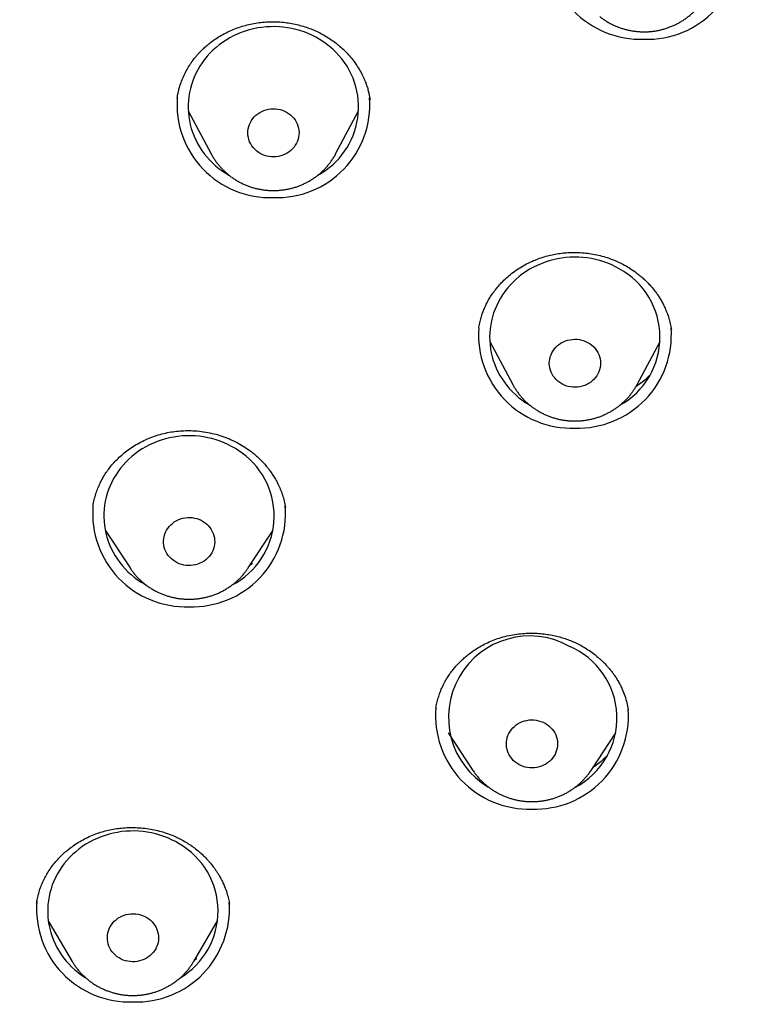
# Model space of a CAD drawing. Header units: millimetres. Extents: x 8 to 571, y 12 to 813.
# Tile 323 of 369: x 299 to 312, y 725 to 742. Entities that reach past the tile are written whole.
import ezdxf

# ---------------------------------------------------------------- set-up
doc = ezdxf.new("R2010")
doc.units = ezdxf.units.MM

msp = doc.modelspace()

# ---------------------------------------------------------------- linework, layer by layer
at = {"color": 7, "linetype": 'Continuous', "lineweight": 30}
for p, q in [((301.463, 741.091), (301.464, 741.098)), ((304.852, 741.066), (304.852, 741.069)), ((301.658, 740.866), (302.062, 740.11)), ((304.25, 740.11), (304.654, 740.866)), ((306.766, 737.048), (306.765, 737.038)), ((310.154, 737.016), (310.151, 737.035)), ((306.961, 736.812), (307.365, 736.056)), ((309.552, 736.056), (309.956, 736.812)), ((307.365, 736.054), (307.365, 736.056)), ((299.983, 733.917), (299.981, 733.91)), ((303.368, 733.879), (303.365, 733.896)), ((300.197, 733.491), (300.634, 732.828)), ((302.712, 732.828), (303.149, 733.491)), ((302.788, 732.905), (302.741, 732.873)), ((306.012, 730.356), (306.011, 730.346)), ((306.227, 729.931), (306.664, 729.268)), ((308.741, 729.268), (309.178, 729.931)), ((306.665, 729.266), (306.664, 729.268)), ((298.99, 726.933), (298.989, 726.927)), ((302.385, 726.899), (302.383, 726.912)), ((299.197, 726.619), (299.616, 725.909)), ((301.755, 725.909), (302.174, 726.619)), ((301.755, 725.909), (301.753, 725.905))]:
    msp.add_line(p, q, dxfattribs=at)
at = {"color": 7, "linetype": 'Continuous', "lineweight": 30, "flags": 128}
for points in [[(304.252, 741.903), (304.199, 741.953), (304.144, 742.001), (304.086, 742.046), (304.026, 742.089), (303.963, 742.128), (303.899, 742.165), (303.832, 742.199), (303.764, 742.229), (303.694, 742.256), (303.623, 742.28), (303.551, 742.3), (303.478, 742.317), (303.404, 742.331), (303.329, 742.341), (303.254, 742.347), (303.179, 742.35), (303.104, 742.349), (303.028, 742.345), (302.953, 742.337), (302.879, 742.326), (302.805, 742.311), (302.732, 742.293), (302.661, 742.271), (302.59, 742.246), (302.521, 742.217), (302.454, 742.186), (302.388, 742.151), (302.324, 742.113), (302.262, 742.073), (302.203, 742.029), (302.146, 741.983), (302.092, 741.934), (302.04, 741.882), (301.991, 741.828), (301.945, 741.772), (301.902, 741.714), (301.862, 741.654), (301.826, 741.592), (301.793, 741.528), (301.763, 741.463), (301.737, 741.396), (301.714, 741.329), (301.695, 741.26), (301.68, 741.191), (301.668, 741.121), (301.661, 741.05), (301.657, 740.98), (301.656, 740.909), (301.66, 740.838), (301.667, 740.768), (301.678, 740.698), (301.693, 740.628), (301.712, 740.559), (301.734, 740.492), (301.76, 740.425), (301.789, 740.36), (301.822, 740.296), (301.858, 740.234), (301.897, 740.174), (301.94, 740.115), (301.986, 740.059), (302.034, 740.005), (302.086, 739.953), (302.14, 739.903), (302.197, 739.857), (302.256, 739.813), (302.317, 739.772), (302.372, 739.739)], [(303.485, 740.771), (303.512, 740.741), (303.536, 740.709), (303.556, 740.675), (303.574, 740.64), (303.587, 740.603), (303.597, 740.565), (303.604, 740.526), (303.606, 740.487), (303.605, 740.448), (303.599, 740.409), (303.59, 740.371), (303.578, 740.334), (303.561, 740.298), (303.541, 740.264), (303.518, 740.231), (303.492, 740.201), (303.463, 740.173), (303.432, 740.148), (303.397, 740.125), (303.361, 740.106), (303.324, 740.09), (303.284, 740.077), (303.244, 740.067), (303.203, 740.062), (303.161, 740.059), (303.12, 740.061), (303.079, 740.066), (303.038, 740.074), (302.999, 740.086), (302.96, 740.101), (302.924, 740.12), (302.889, 740.142), (302.857, 740.166), (302.827, 740.194), (302.8, 740.223), (302.776, 740.255), (302.756, 740.289), (302.738, 740.325), (302.725, 740.362), (302.715, 740.399), (302.708, 740.438), (302.706, 740.477), (302.707, 740.516), (302.713, 740.555), (302.722, 740.593), (302.734, 740.63), (302.751, 740.666), (302.771, 740.7), (302.794, 740.733), (302.82, 740.763), (302.849, 740.791), (302.881, 740.816), (302.915, 740.839), (302.951, 740.858), (302.988, 740.875), (303.028, 740.887), (303.068, 740.897), (303.109, 740.903), (303.151, 740.905), (303.192, 740.904), (303.233, 740.899), (303.274, 740.89), (303.313, 740.878), (303.352, 740.863), (303.388, 740.844), (303.423, 740.823), (303.455, 740.798), (303.485, 740.771)], [(309.238, 738.091), (309.172, 738.126), (309.105, 738.159), (309.036, 738.187), (308.966, 738.213), (308.895, 738.235), (308.822, 738.254), (308.748, 738.27), (308.674, 738.282), (308.599, 738.29), (308.524, 738.295), (308.449, 738.296), (308.373, 738.294), (308.298, 738.288), (308.223, 738.279), (308.149, 738.266), (308.076, 738.25), (308.003, 738.23), (307.932, 738.207), (307.862, 738.18), (307.794, 738.15), (307.727, 738.117), (307.662, 738.081), (307.599, 738.042), (307.539, 738), (307.48, 737.955), (307.424, 737.908), (307.371, 737.858), (307.321, 737.805), (307.273, 737.75), (307.228, 737.693), (307.187, 737.634), (307.148, 737.573), (307.113, 737.51), (307.082, 737.446), (307.053, 737.38), (307.029, 737.314), (307.008, 737.245), (306.99, 737.177), (306.977, 737.107), (306.967, 737.037), (306.961, 736.966), (306.958, 736.895), (306.96, 736.824), (306.965, 736.754), (306.974, 736.683), (306.987, 736.614), (307.003, 736.544), (307.023, 736.476), (307.047, 736.409), (307.075, 736.343), (307.105, 736.278), (307.14, 736.215), (307.177, 736.154), (307.218, 736.094), (307.262, 736.037), (307.309, 735.981), (307.359, 735.928), (307.411, 735.877), (307.467, 735.829), (307.525, 735.784), (307.585, 735.741), (307.647, 735.701), (307.668, 735.689)], [(308.692, 736.79), (308.727, 736.768), (308.759, 736.743), (308.789, 736.716), (308.815, 736.686), (308.839, 736.654), (308.86, 736.62), (308.877, 736.584), (308.89, 736.547), (308.9, 736.509), (308.906, 736.471), (308.908, 736.432), (308.907, 736.393), (308.901, 736.354), (308.892, 736.316), (308.879, 736.279), (308.863, 736.243), (308.843, 736.209), (308.82, 736.176), (308.793, 736.146), (308.764, 736.118), (308.732, 736.093), (308.698, 736.071), (308.662, 736.051), (308.624, 736.035), (308.585, 736.023), (308.545, 736.013), (308.504, 736.008), (308.462, 736.006), (308.421, 736.007), (308.379, 736.012), (308.339, 736.021), (308.299, 736.033), (308.261, 736.048), (308.225, 736.067), (308.19, 736.089), (308.158, 736.114), (308.128, 736.141), (308.102, 736.171), (308.078, 736.203), (308.057, 736.237), (308.04, 736.273), (308.027, 736.309), (308.017, 736.347), (308.011, 736.386), (308.008, 736.425), (308.01, 736.464), (308.015, 736.503), (308.025, 736.541), (308.038, 736.578), (308.054, 736.614), (308.074, 736.648), (308.097, 736.681), (308.123, 736.711), (308.153, 736.739), (308.184, 736.764), (308.218, 736.786), (308.255, 736.805), (308.293, 736.822), (308.332, 736.834), (308.372, 736.843), (308.413, 736.849), (308.455, 736.851), (308.496, 736.85), (308.538, 736.845), (308.578, 736.836), (308.618, 736.824), (308.656, 736.808), (308.692, 736.79)], [(302.608, 734.847), (302.548, 734.89), (302.486, 734.93), (302.421, 734.966), (302.355, 735), (302.287, 735.031), (302.218, 735.058), (302.147, 735.082), (302.075, 735.103), (302.002, 735.12), (301.928, 735.134), (301.853, 735.144), (301.778, 735.151), (301.703, 735.154), (301.627, 735.154), (301.552, 735.15), (301.477, 735.142), (301.403, 735.131), (301.329, 735.117), (301.256, 735.099), (301.184, 735.077), (301.113, 735.053), (301.044, 735.025), (300.976, 734.993), (300.911, 734.959), (300.847, 734.921), (300.785, 734.881), (300.725, 734.837), (300.668, 734.791), (300.613, 734.742), (300.561, 734.691), (300.512, 734.637), (300.466, 734.582), (300.423, 734.523), (300.383, 734.463), (300.346, 734.402), (300.312, 734.338), (300.282, 734.273), (300.256, 734.207), (300.233, 734.139), (300.214, 734.071), (300.198, 734.002), (300.186, 733.932), (300.178, 733.861), (300.174, 733.79), (300.173, 733.72), (300.177, 733.649), (300.184, 733.578), (300.194, 733.508), (300.209, 733.439), (300.227, 733.37), (300.249, 733.302), (300.274, 733.235), (300.303, 733.17), (300.336, 733.106), (300.372, 733.044), (300.411, 732.983), (300.453, 732.925), (300.499, 732.868), (300.547, 732.814), (300.598, 732.762), (300.652, 732.712), (300.709, 732.665), (300.768, 732.621), (300.829, 732.58), (300.892, 732.541), (300.913, 732.53)], [(301.954, 733.624), (301.985, 733.598), (302.013, 733.57), (302.039, 733.539), (302.062, 733.506), (302.081, 733.472), (302.097, 733.436), (302.109, 733.398), (302.117, 733.36), (302.122, 733.321), (302.123, 733.282), (302.12, 733.243), (302.113, 733.205), (302.102, 733.167), (302.088, 733.13), (302.07, 733.095), (302.049, 733.061), (302.025, 733.03), (301.997, 733), (301.967, 732.974), (301.935, 732.949), (301.9, 732.928), (301.863, 732.91), (301.824, 732.895), (301.785, 732.884), (301.744, 732.876), (301.703, 732.871), (301.661, 732.871), (301.62, 732.874), (301.579, 732.88), (301.538, 732.89), (301.499, 732.903), (301.462, 732.92), (301.426, 732.94), (301.392, 732.963), (301.361, 732.989), (301.333, 733.017), (301.307, 733.048), (301.284, 733.08), (301.265, 733.115), (301.249, 733.151), (301.237, 733.188), (301.229, 733.227), (301.224, 733.266), (301.223, 733.305), (301.226, 733.344), (301.233, 733.382), (301.244, 733.42), (301.258, 733.457), (301.276, 733.492), (301.297, 733.525), (301.321, 733.557), (301.349, 733.586), (301.379, 733.613), (301.411, 733.637), (301.446, 733.659), (301.483, 733.677), (301.522, 733.692), (301.561, 733.703), (301.602, 733.711), (301.643, 733.715), (301.685, 733.716), (301.726, 733.713), (301.767, 733.707), (301.808, 733.697), (301.847, 733.684), (301.884, 733.667), (301.92, 733.647), (301.954, 733.624)], [(307.898, 730.114), (307.934, 730.096), (307.969, 730.074), (308.001, 730.05), (308.031, 730.022), (308.058, 729.993), (308.082, 729.961), (308.103, 729.927), (308.12, 729.891), (308.134, 729.854), (308.144, 729.817), (308.15, 729.778), (308.152, 729.739), (308.151, 729.7), (308.146, 729.661), (308.137, 729.623), (308.124, 729.586), (308.108, 729.55), (308.088, 729.515), (308.065, 729.483), (308.039, 729.453), (308.01, 729.425), (307.978, 729.399), (307.944, 729.377), (307.908, 729.357), (307.871, 729.341), (307.831, 729.328), (307.791, 729.319), (307.75, 729.313), (307.708, 729.311), (307.667, 729.312), (307.626, 729.317), (307.585, 729.325), (307.545, 729.337), (307.507, 729.352), (307.471, 729.371), (307.436, 729.393), (307.404, 729.417), (307.374, 729.444), (307.347, 729.474), (307.323, 729.506), (307.302, 729.54), (307.285, 729.575), (307.271, 729.612), (307.261, 729.65), (307.255, 729.689), (307.253, 729.728), (307.254, 729.767), (307.259, 729.806), (307.268, 729.844), (307.281, 729.881), (307.297, 729.917), (307.317, 729.951), (307.34, 729.984), (307.366, 730.014), (307.395, 730.042), (307.427, 730.067), (307.461, 730.09), (307.497, 730.109), (307.534, 730.126), (307.574, 730.138), (307.614, 730.148), (307.655, 730.154), (307.697, 730.156), (307.738, 730.155), (307.779, 730.15), (307.82, 730.142), (307.859, 730.13), (307.898, 730.114)], [(301.496, 727.978), (301.432, 728.015), (301.366, 728.049), (301.298, 728.079), (301.228, 728.107), (301.157, 728.13), (301.085, 728.151), (301.012, 728.168), (300.938, 728.182), (300.863, 728.192), (300.788, 728.199), (300.713, 728.202), (300.637, 728.201), (300.562, 728.197), (300.487, 728.19), (300.413, 728.178), (300.339, 728.164), (300.266, 728.146), (300.194, 728.124), (300.124, 728.099), (300.054, 728.071), (299.987, 728.04), (299.921, 728.005), (299.857, 727.968), (299.795, 727.927), (299.736, 727.884), (299.679, 727.837), (299.624, 727.789), (299.572, 727.737), (299.523, 727.683), (299.477, 727.627), (299.434, 727.569), (299.394, 727.509), (299.357, 727.447), (299.324, 727.384), (299.294, 727.319), (299.267, 727.252), (299.245, 727.185), (299.225, 727.116), (299.21, 727.047), (299.198, 726.977), (299.19, 726.907), (299.186, 726.836), (299.186, 726.765), (299.189, 726.694), (299.196, 726.624), (299.207, 726.554), (299.222, 726.484), (299.24, 726.415), (299.262, 726.348), (299.288, 726.281), (299.317, 726.216), (299.349, 726.152), (299.385, 726.09), (299.424, 726.029), (299.467, 725.97), (299.512, 725.914), (299.561, 725.86), (299.612, 725.808), (299.666, 725.758), (299.723, 725.712), (299.782, 725.667), (299.843, 725.626), (299.852, 725.62)], [(300.929, 726.68), (300.962, 726.657), (300.994, 726.632), (301.023, 726.603), (301.049, 726.573), (301.072, 726.54), (301.091, 726.506), (301.108, 726.47), (301.12, 726.433), (301.129, 726.395), (301.134, 726.356), (301.135, 726.317), (301.133, 726.278), (301.126, 726.239), (301.116, 726.201), (301.102, 726.165), (301.085, 726.129), (301.064, 726.095), (301.04, 726.063), (301.013, 726.034), (300.983, 726.007), (300.95, 725.982), (300.916, 725.961), (300.879, 725.942), (300.841, 725.927), (300.801, 725.915), (300.761, 725.907), (300.719, 725.902), (300.678, 725.901), (300.636, 725.904), (300.595, 725.91), (300.555, 725.919), (300.516, 725.932), (300.478, 725.949), (300.442, 725.968), (300.408, 725.991), (300.377, 726.016), (300.348, 726.044), (300.322, 726.075), (300.299, 726.107), (300.279, 726.142), (300.263, 726.178), (300.25, 726.215), (300.242, 726.253), (300.237, 726.292), (300.235, 726.331), (300.238, 726.37), (300.244, 726.409), (300.255, 726.446), (300.268, 726.483), (300.286, 726.519), (300.307, 726.552), (300.331, 726.584), (300.358, 726.614), (300.388, 726.641), (300.42, 726.666), (300.455, 726.687), (300.492, 726.706), (300.53, 726.721), (300.569, 726.732), (300.61, 726.741), (300.651, 726.746), (300.693, 726.747), (300.734, 726.744), (300.775, 726.738), (300.816, 726.729), (300.855, 726.716), (300.893, 726.699), (300.929, 726.68)]]:
    msp.add_lwpolyline(points, dxfattribs=at)
at = {"color": 7, "linetype": 'Continuous', "lineweight": 30}
for centre, radius, start, end in [((309.615, 743.765), 1.638, 175.4838, 272.0156), ((309.731, 743.764), 1.637, 267.9647, 5.4467), ((303.289, 740.937), 1.364, 298.4537, 45.0541), ((303.098, 740.98), 1.638, 175.4258, 272.0168), ((303.213, 740.981), 1.639, 267.9957, 3.9908), ((308.584, 736.887), 1.37, 299.0937, 61.5054), ((308.401, 736.927), 1.639, 175.951, 272.0056), ((308.516, 736.927), 1.638, 267.9904, 4.2359), ((301.802, 733.743), 1.367, 297.4781, 53.8744), ((301.615, 733.784), 1.638, 175.4762, 272.0157), ((301.731, 733.784), 1.638, 267.9796, 4.7435), ((307.664, 730.203), 1.429, 61.1482, 239.582), ((307.822, 730.186), 1.375, 297.497, 67.2881), ((307.645, 730.224), 1.637, 174.9276, 272.0274), ((307.76, 730.226), 1.639, 268.0032, 3.6405), ((300.814, 726.793), 1.368, 300.878, 60.0723), ((300.628, 726.832), 1.638, 175.3637, 272.0181), ((300.743, 726.833), 1.639, 267.9967, 3.9408)]:
    msp.add_arc(centre, radius, start, end, dxfattribs=at)
for points, knots in [([(321.5, 803.452), (321.383, 803.452), (321.153, 803.452), (320.814, 803.45), (320.487, 803.448), (320.172, 803.445), (319.87, 803.441), (319.581, 803.437), (319.305, 803.433), (319.041, 803.428), (318.787, 803.422), (318.542, 803.416), (318.308, 803.411), (318.085, 803.405), (317.874, 803.398), (317.675, 803.392), (317.488, 803.386), (317.312, 803.38), (317.148, 803.375), (316.992, 803.369), (316.84, 803.363), (316.687, 803.357), (316.535, 803.351), (316.381, 803.345), (316.137, 803.334), (315.8, 803.319), (315.277, 803.293), (314.659, 803.26), (313.946, 803.218), (313.23, 803.17), (312.516, 803.119), (311.685, 803.054), (310.739, 802.972), (309.678, 802.871), (308.617, 802.76), (307.558, 802.639), (306.501, 802.508), (305.402, 802.362), (304.263, 802.199), (303.083, 802.016), (302.067, 801.848), (301.213, 801.7), (300.522, 801.571), (299.832, 801.433), (299.141, 801.285), (298.447, 801.127), (297.752, 800.958), (297.059, 800.778), (296.37, 800.586), (295.686, 800.383), (295.005, 800.169), (294.394, 799.964), (293.853, 799.772), (293.38, 799.597), (292.909, 799.415), (292.472, 799.239), (292.065, 799.069), (291.687, 798.905), (291.304, 798.732), (290.942, 798.564), (290.603, 798.4), (290.288, 798.244), (289.976, 798.084), (289.669, 797.923), (289.419, 797.788), (289.224, 797.681), (289.082, 797.601), (288.942, 797.522), (288.804, 797.443), (288.668, 797.364), (288.533, 797.285), (288.403, 797.207), (288.279, 797.132), (288.163, 797.062), (288.056, 796.996), (287.959, 796.936), (287.885, 796.889), (287.833, 796.857), (287.805, 796.839), (287.785, 796.826), (287.768, 796.816), (287.747, 796.803), (287.718, 796.784), (287.68, 796.76), (287.632, 796.729), (287.576, 796.693), (287.511, 796.651), (287.438, 796.603), (287.358, 796.55), (287.27, 796.493), (287.178, 796.431), (286.988, 796.303), (286.707, 796.109), (286.341, 795.848), (285.988, 795.587), (285.645, 795.325), (285.31, 795.06), (284.984, 794.793), (284.666, 794.524), (284.356, 794.253), (284.053, 793.979), (283.758, 793.703), (283.423, 793.381), (283.052, 793.007), (282.647, 792.58), (282.252, 792.144), (281.868, 791.699), (281.495, 791.247), (281.14, 790.797), (280.802, 790.349), (280.482, 789.904), (280.172, 789.454), (279.871, 788.999), (279.574, 788.528), (279.282, 788.042), (278.995, 787.54), (278.718, 787.033), (278.452, 786.52), (278.197, 786.001), (277.957, 785.487), (277.731, 784.98), (277.519, 784.48), (277.317, 783.977), (277.122, 783.471), (276.928, 782.939), (276.735, 782.38), (276.543, 781.794), (276.362, 781.205), (276.19, 780.613), (276.027, 780.019), (275.873, 779.424), (275.723, 778.806), (275.577, 778.167), (275.436, 777.506), (275.304, 776.844), (275.179, 776.181), (275.038, 775.409), (274.885, 774.527), (274.724, 773.536), (274.574, 772.542), (274.434, 771.547), (274.305, 770.551), (274.186, 769.554), (274.078, 768.556), (273.98, 767.558), (273.893, 766.558), (273.815, 765.558), (273.748, 764.558), (273.702, 763.743), (273.671, 763.116), (273.652, 762.675), (273.634, 762.23), (273.617, 761.777), (273.603, 761.313), (273.593, 760.939), (273.586, 760.658), (273.582, 760.474), (273.579, 760.288), (273.575, 760.1), (273.572, 759.912), (273.57, 759.728), (273.567, 759.544), (273.565, 759.363), (273.564, 759.184), (273.562, 759.015), (273.561, 758.855), (273.56, 758.706), (273.56, 758.569), (273.56, 758.443), (273.559, 758.322), (273.559, 758.199), (273.559, 758.071), (273.56, 757.934), (273.56, 757.784), (273.561, 757.621), (273.563, 757.443), (273.565, 757.256), (273.567, 757.059), (273.571, 756.798), (273.576, 756.476), (273.584, 756.1), (273.593, 755.731), (273.603, 755.369), (273.615, 754.982), (273.63, 754.572), (273.648, 754.137), (273.667, 753.707), (273.688, 753.278), (273.711, 752.848), (273.735, 752.419), (273.775, 751.776), (273.835, 750.918), (273.921, 749.847), (274.019, 748.777), (274.129, 747.708), (274.248, 746.671), (274.373, 745.669), (274.505, 744.699), (274.646, 743.731), (274.798, 742.764), (274.959, 741.798), (275.131, 740.834), (275.279, 740.049), (275.399, 739.441), (275.488, 739.01), (275.582, 738.575), (275.681, 738.138), (275.785, 737.694), (275.897, 737.243), (276.01, 736.805), (276.125, 736.379), (276.217, 736.053), (276.288, 735.807), (276.336, 735.645), (276.383, 735.489), (276.427, 735.345), (276.468, 735.212), (276.505, 735.093), (276.539, 734.986), (276.565, 734.904), (276.584, 734.844), (276.597, 734.803), (276.61, 734.764), (276.624, 734.72), (276.64, 734.668), (276.652, 734.63), (276.659, 734.61)], [0, 0, 0, 0, 0.003324, 0.006537, 0.009637, 0.012626, 0.015504, 0.018222, 0.020832, 0.023334, 0.02573, 0.028064, 0.030286, 0.032396, 0.034395, 0.036283, 0.038059, 0.039724, 0.041277, 0.042729, 0.044166, 0.045609, 0.047057, 0.048511, 0.049971, 0.054016, 0.058104, 0.064834, 0.071626, 0.078418, 0.085209, 0.092001, 0.102108, 0.112214, 0.122321, 0.132428, 0.142534, 0.152641, 0.163962, 0.175285, 0.186615, 0.193294, 0.199972, 0.206648, 0.213321, 0.220129, 0.226935, 0.233741, 0.240545, 0.247347, 0.254149, 0.26095, 0.265768, 0.270585, 0.275403, 0.280234, 0.284102, 0.288048, 0.292074, 0.296179, 0.299519, 0.302907, 0.306301, 0.309632, 0.3129, 0.314481, 0.316046, 0.317596, 0.319129, 0.320647, 0.322149, 0.32363, 0.325027, 0.326341, 0.327549, 0.328651, 0.329646, 0.330101, 0.330424, 0.330609, 0.330776, 0.331011, 0.331314, 0.331767, 0.332318, 0.332966, 0.333713, 0.334557, 0.335481, 0.336499, 0.3376, 0.338708, 0.343146, 0.347492, 0.351747, 0.355913, 0.360072, 0.36416, 0.36821, 0.372223, 0.376201, 0.380144, 0.384053, 0.389818, 0.395587, 0.40136, 0.40713, 0.412895, 0.418653, 0.424072, 0.429478, 0.434882, 0.440285, 0.445688, 0.451421, 0.45716, 0.462905, 0.468656, 0.474417, 0.480179, 0.485607, 0.491031, 0.496452, 0.501871, 0.507288, 0.513466, 0.519644, 0.525823, 0.532002, 0.538182, 0.544361, 0.55054, 0.557335, 0.564126, 0.570912, 0.577699, 0.58449, 0.594601, 0.604715, 0.61483, 0.624946, 0.635061, 0.645176, 0.655287, 0.665395, 0.6755, 0.685606, 0.695714, 0.705821, 0.710269, 0.714716, 0.719175, 0.723733, 0.728412, 0.733211, 0.735052, 0.73691, 0.738785, 0.740677, 0.742587, 0.744458, 0.746254, 0.748142, 0.749937, 0.75164, 0.753251, 0.75477, 0.75611, 0.757369, 0.75855, 0.759758, 0.761046, 0.762415, 0.763865, 0.765554, 0.76734, 0.769224, 0.771206, 0.773286, 0.777137, 0.78093, 0.784653, 0.788305, 0.791888, 0.796356, 0.800715, 0.805047, 0.809378, 0.81371, 0.818041, 0.822373, 0.833201, 0.844028, 0.854854, 0.865685, 0.87652, 0.886372, 0.896224, 0.906077, 0.91593, 0.925781, 0.935631, 0.945497, 0.949888, 0.954317, 0.958786, 0.963294, 0.967854, 0.972518, 0.977293, 0.9815, 0.98579, 0.987498, 0.989219, 0.990866, 0.992383, 0.993769, 0.995024, 0.996149, 0.997143, 0.997612, 0.998044, 0.998441, 0.998863, 0.999381, 1, 1, 1, 1]), ([(308.894, 742.527), (308.905, 742.518), (308.933, 742.496), (308.98, 742.464), (309.035, 742.43), (309.091, 742.399), (309.149, 742.371), (309.209, 742.346), (309.27, 742.324), (309.332, 742.305), (309.394, 742.289), (309.458, 742.277), (309.522, 742.267), (309.587, 742.261), (309.652, 742.259), (309.717, 742.259), (309.782, 742.263), (309.847, 742.27), (309.911, 742.281), (309.975, 742.295), (310.038, 742.312), (310.099, 742.332), (310.16, 742.355), (310.219, 742.382), (310.277, 742.411), (310.333, 742.443), (310.387, 742.478), (310.439, 742.516), (310.489, 742.557), (310.536, 742.599), (310.582, 742.645), (310.624, 742.692), (310.664, 742.742), (310.701, 742.793), (310.736, 742.846), (310.762, 742.891), (310.775, 742.919), (310.779, 742.927)], [0, 0, 0, 0, 0.019723, 0.04889, 0.078076, 0.107295, 0.136544, 0.165822, 0.195126, 0.224455, 0.253807, 0.283178, 0.312567, 0.341971, 0.371387, 0.400813, 0.430246, 0.459681, 0.489117, 0.51855, 0.547978, 0.577397, 0.606804, 0.636196, 0.665571, 0.694926, 0.724257, 0.753562, 0.782839, 0.812084, 0.841298, 0.870477, 0.899621, 0.928728, 0.957799, 0.986834, 1, 1, 1, 1]), ([(301.464, 741.098), (301.466, 741.114), (301.472, 741.15), (301.486, 741.213), (301.505, 741.287), (301.534, 741.374), (301.572, 741.469), (301.622, 741.57), (301.669, 741.651), (301.708, 741.712), (301.737, 741.752), (301.762, 741.785), (301.784, 741.813), (301.802, 741.834), (301.823, 741.859), (301.851, 741.891), (301.89, 741.931), (301.94, 741.979), (302.002, 742.034), (302.079, 742.094), (302.167, 742.155), (302.269, 742.215), (302.377, 742.27), (302.49, 742.317), (302.604, 742.357), (302.723, 742.389), (302.844, 742.413), (302.966, 742.429), (303.088, 742.437), (303.21, 742.436), (303.331, 742.428), (303.45, 742.411), (303.566, 742.388), (303.68, 742.357), (303.79, 742.32), (303.897, 742.276), (304, 742.226), (304.098, 742.171), (304.191, 742.11), (304.279, 742.044), (304.366, 741.969), (304.451, 741.885), (304.533, 741.791), (304.605, 741.693), (304.669, 741.593), (304.721, 741.496), (304.763, 741.404), (304.795, 741.32), (304.819, 741.242), (304.836, 741.173), (304.847, 741.114), (304.852, 741.08), (304.855, 741.064)], [0, 0, 0, 0, 0.012096, 0.027523, 0.044611, 0.062924, 0.087394, 0.111841, 0.136257, 0.14829, 0.158969, 0.168063, 0.175573, 0.181499, 0.186156, 0.196502, 0.208787, 0.222781, 0.241403, 0.26203, 0.284674, 0.309346, 0.336053, 0.359871, 0.384963, 0.410174, 0.435268, 0.460262, 0.485154, 0.509823, 0.534268, 0.558505, 0.58255, 0.606411, 0.630098, 0.653618, 0.676978, 0.700188, 0.723194, 0.745975, 0.768501, 0.795111, 0.821291, 0.84706, 0.872434, 0.897423, 0.917961, 0.937858, 0.955985, 0.972324, 0.98696, 1, 1, 1, 1]), ([(302.062, 740.111), (302.062, 740.109), (302.072, 740.089), (302.095, 740.052), (302.129, 739.999), (302.166, 739.948), (302.206, 739.899), (302.24, 739.86), (302.261, 739.839), (302.268, 739.832)], [0, 0, 0, 0, 0.014092, 0.195198, 0.376479, 0.557949, 0.739619, 0.921497, 1, 1, 1, 1]), ([(302.268, 739.832), (302.278, 739.822), (302.303, 739.797), (302.346, 739.759), (302.396, 739.719), (302.448, 739.682), (302.502, 739.648), (302.558, 739.616), (302.615, 739.587), (302.674, 739.561), (302.735, 739.538), (302.796, 739.518), (302.859, 739.501), (302.922, 739.488), (302.987, 739.477), (303.051, 739.47), (303.116, 739.467), (303.181, 739.466), (303.246, 739.469), (303.311, 739.476), (303.376, 739.485), (303.439, 739.498), (303.503, 739.514), (303.565, 739.533), (303.625, 739.556), (303.685, 739.581), (303.743, 739.61), (303.8, 739.641), (303.854, 739.675), (303.907, 739.712), (303.958, 739.752), (304.006, 739.794), (304.052, 739.839), (304.095, 739.886), (304.136, 739.935), (304.174, 739.985), (304.209, 740.038), (304.234, 740.08), (304.247, 740.104), (304.25, 740.11)], [0, 0, 0, 0, 0.018794, 0.046396, 0.074017, 0.101671, 0.129356, 0.157072, 0.184817, 0.212591, 0.24039, 0.268213, 0.296058, 0.323923, 0.351805, 0.379702, 0.407611, 0.43553, 0.463457, 0.491387, 0.519318, 0.547248, 0.575173, 0.603091, 0.630998, 0.658893, 0.686772, 0.714632, 0.74247, 0.770285, 0.798073, 0.825833, 0.853562, 0.88126, 0.908924, 0.936554, 0.964149, 0.99171, 1, 1, 1, 1]), ([(306.767, 737.045), (306.769, 737.059), (306.773, 737.088), (306.786, 737.151), (306.806, 737.23), (306.834, 737.314), (306.865, 737.393), (306.9, 737.468), (306.94, 737.544), (306.988, 737.623), (307.045, 737.704), (307.112, 737.787), (307.189, 737.87), (307.277, 737.953), (307.377, 738.033), (307.487, 738.108), (307.606, 738.177), (307.723, 738.232), (307.837, 738.277), (307.945, 738.311), (308.055, 738.338), (308.166, 738.359), (308.277, 738.372), (308.395, 738.379), (308.52, 738.378), (308.65, 738.369), (308.778, 738.351), (308.903, 738.324), (309.033, 738.286), (309.167, 738.237), (309.301, 738.173), (309.424, 738.102), (309.525, 738.032), (309.607, 737.968), (309.672, 737.911), (309.732, 737.852), (309.788, 737.792), (309.842, 737.73), (309.889, 737.668), (309.932, 737.605), (309.971, 737.542), (310.01, 737.471), (310.046, 737.394), (310.081, 737.31), (310.111, 737.22), (310.137, 737.123), (310.149, 737.056), (310.155, 737.021)], [0, 0, 0, 0, 0.011474, 0.024142, 0.044859, 0.064686, 0.083396, 0.101007, 0.120052, 0.140396, 0.162051, 0.185028, 0.209335, 0.234979, 0.261966, 0.290265, 0.318835, 0.347214, 0.370738, 0.394124, 0.41727, 0.440188, 0.462893, 0.485396, 0.512143, 0.538622, 0.564845, 0.590821, 0.616442, 0.647714, 0.678115, 0.707531, 0.735995, 0.754459, 0.772517, 0.790173, 0.807431, 0.824294, 0.842223, 0.857235, 0.873593, 0.891304, 0.910378, 0.930832, 0.952614, 0.975667, 1, 1, 1, 1]), ([(307.366, 736.054), (307.367, 736.051), (307.378, 736.029), (307.402, 735.99), (307.436, 735.937), (307.474, 735.887), (307.514, 735.838), (307.557, 735.791), (307.602, 735.746), (307.65, 735.704), (307.7, 735.664), (307.752, 735.627), (307.796, 735.599), (307.823, 735.584), (307.831, 735.579)], [0, 0, 0, 0, 0.015983, 0.109733, 0.203574, 0.297514, 0.391558, 0.485711, 0.579975, 0.674352, 0.768841, 0.863442, 0.95815, 1, 1, 1, 1]), ([(307.831, 735.579), (307.843, 735.572), (307.875, 735.554), (307.926, 735.529), (307.985, 735.504), (308.046, 735.481), (308.108, 735.462), (308.171, 735.445), (308.234, 735.432), (308.299, 735.423), (308.363, 735.416), (308.428, 735.413), (308.493, 735.413), (308.558, 735.416), (308.623, 735.423), (308.688, 735.433), (308.751, 735.447), (308.814, 735.463), (308.876, 735.483), (308.937, 735.506), (308.996, 735.532), (309.054, 735.561), (309.11, 735.592), (309.165, 735.627), (309.217, 735.664), (309.267, 735.704), (309.315, 735.747), (309.361, 735.792), (309.404, 735.839), (309.444, 735.888), (309.482, 735.939), (309.516, 735.993), (309.54, 736.032), (309.551, 736.053), (309.552, 736.056)], [0, 0, 0, 0, 0.021717, 0.054086, 0.086475, 0.118894, 0.15134, 0.183812, 0.216306, 0.24882, 0.28135, 0.313895, 0.346451, 0.379015, 0.411583, 0.444151, 0.476717, 0.509278, 0.541829, 0.574368, 0.606891, 0.639395, 0.671877, 0.704334, 0.736762, 0.769159, 0.801522, 0.83385, 0.86614, 0.898391, 0.930603, 0.962774, 0.994904, 1, 1, 1, 1]), ([(309.777, 736.219), (309.774, 736.216), (309.746, 736.185), (309.685, 736.132), (309.605, 736.066), (309.55, 736.028), (309.527, 736.013)], [0, 0, 0, 0, 0.038373, 0.390904, 0.749498, 1, 1, 1, 1]), ([(299.983, 733.917), (299.99, 733.954), (300.003, 734.028), (300.033, 734.133), (300.068, 734.23), (300.106, 734.316), (300.145, 734.393), (300.188, 734.467), (300.238, 734.542), (300.298, 734.621), (300.367, 734.7), (300.445, 734.777), (300.531, 734.853), (300.627, 734.925), (300.733, 734.994), (300.848, 735.057), (300.97, 735.112), (301.097, 735.159), (301.226, 735.196), (301.356, 735.222), (301.485, 735.238), (301.613, 735.245), (301.748, 735.244), (301.891, 735.231), (302.039, 735.206), (302.181, 735.171), (302.317, 735.126), (302.445, 735.072), (302.566, 735.009), (302.679, 734.939), (302.768, 734.874), (302.836, 734.818), (302.883, 734.775), (302.923, 734.736), (302.955, 734.704), (302.981, 734.677), (303.005, 734.649), (303.033, 734.617), (303.067, 734.575), (303.106, 734.522), (303.149, 734.458), (303.193, 734.386), (303.237, 734.304), (303.278, 734.213), (303.315, 734.112), (303.347, 734.006), (303.36, 733.932), (303.367, 733.896)], [0, 0, 0, 0, 0.025924, 0.051321, 0.074643, 0.095896, 0.115083, 0.132343, 0.153149, 0.174895, 0.197589, 0.22124, 0.24585, 0.271414, 0.297924, 0.325364, 0.353648, 0.381749, 0.40934, 0.43643, 0.46302, 0.489122, 0.514744, 0.546099, 0.576711, 0.606581, 0.635769, 0.664468, 0.69271, 0.720469, 0.747604, 0.76253, 0.776301, 0.788231, 0.798328, 0.805029, 0.812524, 0.821758, 0.832728, 0.847295, 0.864031, 0.882611, 0.902987, 0.925155, 0.949115, 0.974876, 1, 1, 1, 1]), ([(276.998, 733.616), (277.001, 733.606), (277.009, 733.585), (277.022, 733.547), (277.038, 733.501), (277.058, 733.446), (277.081, 733.381), (277.107, 733.307), (277.137, 733.224), (277.172, 733.127), (277.21, 733.025), (277.248, 732.922), (277.281, 732.835), (277.308, 732.762), (277.331, 732.702), (277.351, 732.652), (277.368, 732.607), (277.385, 732.563), (277.405, 732.51), (277.43, 732.446), (277.461, 732.367), (277.496, 732.279), (277.534, 732.183), (277.575, 732.08), (277.619, 731.973), (277.665, 731.862), (277.705, 731.765), (277.738, 731.687), (277.76, 731.634), (277.778, 731.591), (277.791, 731.56), (277.801, 731.536), (277.812, 731.512), (277.825, 731.48), (277.843, 731.438), (277.866, 731.385), (277.893, 731.324), (277.921, 731.26), (277.949, 731.196), (277.977, 731.132), (278.005, 731.068), (278.034, 731.003), (278.063, 730.939), (278.093, 730.874), (278.122, 730.81), (278.149, 730.75), (278.175, 730.693), (278.199, 730.642), (278.22, 730.597), (278.236, 730.563), (278.248, 730.537), (278.259, 730.513), (278.272, 730.485), (278.289, 730.449), (278.311, 730.404), (278.342, 730.337), (278.382, 730.254), (278.426, 730.163), (278.466, 730.081), (278.503, 730.006), (278.542, 729.928), (278.578, 729.856), (278.611, 729.79), (278.641, 729.731), (278.668, 729.677), (278.692, 729.631), (278.71, 729.597), (278.723, 729.57), (278.736, 729.545), (278.752, 729.515), (278.771, 729.477), (278.797, 729.427), (278.831, 729.363), (278.872, 729.284), (278.918, 729.199), (278.967, 729.107), (279.02, 729.008), (279.077, 728.904), (279.126, 728.817), (279.163, 728.75), (279.187, 728.707), (279.208, 728.67), (279.224, 728.641), (279.238, 728.617), (279.248, 728.599), (279.26, 728.578), (279.278, 728.545), (279.305, 728.498), (279.342, 728.434), (279.387, 728.357), (279.437, 728.271), (279.487, 728.184), (279.537, 728.1), (279.586, 728.018), (279.634, 727.938), (279.68, 727.862), (279.723, 727.792), (279.762, 727.728), (279.799, 727.669), (279.833, 727.615), (279.863, 727.566), (279.888, 727.526), (279.908, 727.494), (279.926, 727.466), (279.945, 727.436), (279.967, 727.4), (279.993, 727.36), (280.025, 727.311), (280.062, 727.253), (280.106, 727.185), (280.154, 727.11), (280.224, 727.004), (280.314, 726.869), (280.423, 726.708), (280.533, 726.546), (280.645, 726.386), (280.75, 726.237), (280.848, 726.101), (280.939, 725.976), (281.028, 725.854), (281.114, 725.739), (281.183, 725.647), (281.235, 725.578), (281.273, 725.529), (281.309, 725.482), (281.342, 725.438), (281.371, 725.401), (281.394, 725.371), (281.411, 725.35), (281.425, 725.332), (281.44, 725.313), (281.459, 725.288), (281.484, 725.256), (281.518, 725.214), (281.561, 725.159), (281.615, 725.091), (281.678, 725.012), (281.749, 724.925), (281.825, 724.831), (281.903, 724.736), (282.035, 724.578), (282.218, 724.361), (282.455, 724.091), (282.686, 723.833), (282.872, 723.631), (283.011, 723.484), (283.101, 723.389), (283.183, 723.303), (283.257, 723.227), (283.314, 723.169), (283.357, 723.126), (283.386, 723.095), (283.414, 723.068), (283.439, 723.042), (283.463, 723.018), (283.487, 722.994), (283.514, 722.967), (283.547, 722.935), (283.586, 722.896), (283.632, 722.85), (283.686, 722.797), (283.748, 722.736), (283.817, 722.67), (283.888, 722.602), (284.009, 722.486), (284.177, 722.328), (284.386, 722.138), (284.581, 721.963), (284.764, 721.802), (284.94, 721.651), (285.11, 721.507), (285.263, 721.38), (285.398, 721.269), (285.517, 721.173), (285.631, 721.082), (285.737, 720.998), (285.838, 720.92), (285.932, 720.847), (286.02, 720.779), (286.098, 720.719), (286.168, 720.666), (286.23, 720.621), (286.281, 720.582), (286.323, 720.551), (286.36, 720.524), (286.396, 720.497), (286.437, 720.467), (286.489, 720.429), (286.555, 720.381), (286.635, 720.323), (286.724, 720.26), (286.837, 720.179), (286.975, 720.083), (287.147, 719.964), (287.338, 719.834), (287.549, 719.694), (287.771, 719.549), (288.004, 719.4), (288.231, 719.258), (288.45, 719.125), (288.659, 718.999), (288.876, 718.872), (289.1, 718.743), (289.424, 718.56), (289.85, 718.328), (290.378, 718.054), (290.913, 717.79), (291.468, 717.529), (292.043, 717.272), (292.637, 717.022), (293.236, 716.783), (293.838, 716.556), (294.445, 716.34), (295.044, 716.138), (295.634, 715.95), (296.214, 715.775), (296.796, 715.608), (297.378, 715.451), (298.014, 715.287), (298.704, 715.121), (299.448, 714.953), (300.193, 714.797), (300.937, 714.652), (301.679, 714.517), (302.416, 714.39), (303.019, 714.291), (303.491, 714.216), (303.832, 714.163), (304.177, 714.111), (304.529, 714.058), (304.894, 714.005), (305.265, 713.953), (305.642, 713.901), (306.023, 713.85), (306.416, 713.798), (306.821, 713.747), (307.238, 713.695), (307.667, 713.644), (308.108, 713.593), (308.561, 713.543), (309.026, 713.493), (309.5, 713.444), (309.983, 713.396), (310.474, 713.349), (310.978, 713.304), (311.496, 713.259), (312.029, 713.215), (312.577, 713.173), (313.138, 713.132), (313.711, 713.093), (314.292, 713.056), (314.882, 713.022), (315.481, 712.99), (316.091, 712.96), (316.717, 712.933), (317.36, 712.908), (318.02, 712.887), (318.692, 712.869), (319.376, 712.855), (320.073, 712.844), (320.782, 712.837), (321.259, 712.836), (321.5, 712.836)], [0, 0, 0, 0, 0.0005662, 0.0012998, 0.002211, 0.0033342, 0.0046527, 0.0061686, 0.0078835, 0.0097834, 0.0121609, 0.0142838, 0.0161517, 0.0176037, 0.0188518, 0.0198959, 0.0207664, 0.0216634, 0.0226229, 0.0240405, 0.0256679, 0.0275068, 0.0295189, 0.0316365, 0.0338587, 0.0361858, 0.0385987, 0.0399415, 0.0410565, 0.0419435, 0.0426021, 0.042985, 0.0434776, 0.0441329, 0.044951, 0.0461374, 0.0474718, 0.048813, 0.0501588, 0.0515092, 0.0528641, 0.0542237, 0.0555878, 0.0569566, 0.05833, 0.0596345, 0.0607856, 0.061945, 0.0628905, 0.063622, 0.0641399, 0.0645497, 0.0651429, 0.0659196, 0.0668796, 0.0680065, 0.0701833, 0.072201, 0.0738682, 0.075433, 0.077079, 0.0788442, 0.0800871, 0.0813829, 0.0826283, 0.083624, 0.084365, 0.0848514, 0.0853489, 0.0860039, 0.0868161, 0.0877857, 0.0892797, 0.0910131, 0.0928906, 0.0949034, 0.0970516, 0.099335, 0.1017536, 0.1028327, 0.1037823, 0.1045868, 0.1052462, 0.1057606, 0.1061299, 0.1064374, 0.1072113, 0.1082626, 0.1095913, 0.1114711, 0.1134354, 0.1153594, 0.1172432, 0.1190867, 0.1208899, 0.1226524, 0.124192, 0.125632, 0.1269724, 0.1282133, 0.1293416, 0.1302604, 0.1309501, 0.1315228, 0.1322084, 0.133014, 0.1339394, 0.1349848, 0.1363707, 0.1379232, 0.1396423, 0.1415279, 0.1452577, 0.149019, 0.1527833, 0.1565505, 0.1603208, 0.1632859, 0.1662538, 0.1692056, 0.1719899, 0.1745737, 0.175812, 0.1769983, 0.1781326, 0.1792148, 0.1801673, 0.1808885, 0.181378, 0.1817184, 0.182175, 0.1827896, 0.1835623, 0.184493, 0.1859098, 0.1875842, 0.1895166, 0.1917074, 0.1940878, 0.1964553, 0.1987967, 0.2059452, 0.2128409, 0.2194859, 0.2258731, 0.2286236, 0.2311334, 0.2334002, 0.2354234, 0.237203, 0.238095, 0.2389101, 0.2396484, 0.2403238, 0.240972, 0.2415949, 0.2423162, 0.2431642, 0.2442153, 0.2454695, 0.2469266, 0.2485863, 0.2504464, 0.2523668, 0.2542626, 0.2600607, 0.265615, 0.2704543, 0.2750953, 0.2795393, 0.2837876, 0.2878413, 0.2908904, 0.2938203, 0.296599, 0.2991832, 0.3015729, 0.3038955, 0.3060001, 0.3078871, 0.3095568, 0.3110093, 0.3122447, 0.313211, 0.3140339, 0.3148429, 0.3157841, 0.3168979, 0.3185327, 0.3204368, 0.3225643, 0.324771, 0.3283773, 0.3321533, 0.3367339, 0.3415419, 0.3465777, 0.3518415, 0.3573351, 0.3618166, 0.3664436, 0.3712158, 0.3761328, 0.3811527, 0.3923926, 0.4036618, 0.4149486, 0.4262413, 0.4384285, 0.4505925, 0.4627315, 0.4748589, 0.48698, 0.4990992, 0.5105266, 0.5219255, 0.5332855, 0.5446094, 0.5558998, 0.5702562, 0.5845666, 0.5988384, 0.6130724, 0.6272146, 0.64121, 0.6551282, 0.6615966, 0.6680572, 0.6745242, 0.6811837, 0.6880936, 0.6952537, 0.7022337, 0.7094358, 0.71686, 0.724506, 0.7323739, 0.7404635, 0.7487748, 0.7573078, 0.7660624, 0.7750387, 0.7840705, 0.7933163, 0.802776, 0.8124498, 0.8225197, 0.8328138, 0.843333, 0.8540774, 0.8650475, 0.8760417, 0.8872544, 0.8986859, 0.9103369, 0.9224525, 0.9347979, 0.9473737, 0.9601809, 0.9732203, 0.986493, 1, 1, 1, 1]), ([(300.635, 732.827), (300.636, 732.825), (300.648, 732.806), (300.674, 732.771), (300.713, 732.721), (300.755, 732.673), (300.799, 732.628), (300.846, 732.585), (300.886, 732.552), (300.91, 732.533), (300.918, 732.528)], [0, 0, 0, 0, 0.0118318, 0.1648699, 0.3180748, 0.4714543, 0.6250137, 0.778756, 0.9326819, 1, 1, 1, 1]), ([(300.918, 732.528), (300.929, 732.519), (300.958, 732.498), (301.006, 732.467), (301.062, 732.434), (301.119, 732.405), (301.177, 732.378), (301.238, 732.354), (301.299, 732.334), (301.361, 732.316), (301.425, 732.302), (301.489, 732.291), (301.553, 732.283), (301.618, 732.279), (301.683, 732.278), (301.748, 732.28), (301.813, 732.285), (301.878, 732.294), (301.942, 732.306), (302.005, 732.321), (302.067, 732.34), (302.128, 732.362), (302.188, 732.386), (302.247, 732.414), (302.304, 732.445), (302.359, 732.479), (302.412, 732.515), (302.463, 732.554), (302.512, 732.595), (302.558, 732.639), (302.602, 732.686), (302.644, 732.734), (302.68, 732.782), (302.702, 732.814), (302.711, 732.828)], [0, 0, 0, 0, 0.021337, 0.052934, 0.084552, 0.116203, 0.147887, 0.179601, 0.211343, 0.24311, 0.274901, 0.306712, 0.33854, 0.370383, 0.402239, 0.434103, 0.465973, 0.497844, 0.529715, 0.56158, 0.593439, 0.625286, 0.657119, 0.688935, 0.720731, 0.752502, 0.784247, 0.815963, 0.847646, 0.879296, 0.910909, 0.942484, 0.974021, 1, 1, 1, 1]), ([(306.011, 730.353), (306.017, 730.386), (306.029, 730.451), (306.054, 730.545), (306.083, 730.632), (306.119, 730.721), (306.162, 730.81), (306.212, 730.897), (306.263, 730.973), (306.314, 731.04), (306.366, 731.102), (306.421, 731.16), (306.481, 731.219), (306.546, 731.276), (306.622, 731.337), (306.71, 731.398), (306.811, 731.459), (306.92, 731.515), (307.038, 731.565), (307.163, 731.607), (307.296, 731.641), (307.432, 731.665), (307.567, 731.679), (307.698, 731.683), (307.823, 731.678), (307.943, 731.666), (308.057, 731.647), (308.164, 731.623), (308.264, 731.594), (308.358, 731.56), (308.451, 731.521), (308.545, 731.475), (308.641, 731.421), (308.738, 731.358), (308.82, 731.296), (308.885, 731.24), (308.932, 731.198), (308.971, 731.16), (309.001, 731.128), (309.023, 731.104), (309.039, 731.086), (309.053, 731.07), (309.07, 731.05), (309.091, 731.024), (309.117, 730.99), (309.149, 730.945), (309.186, 730.891), (309.223, 730.83), (309.258, 730.764), (309.297, 730.68), (309.337, 730.577), (309.373, 730.459), (309.387, 730.379), (309.394, 730.341)], [0, 0, 0, 0, 0.023874, 0.04646, 0.067773, 0.087818, 0.112569, 0.13506, 0.155278, 0.173213, 0.189817, 0.207008, 0.224836, 0.243299, 0.262392, 0.286128, 0.310762, 0.336296, 0.362737, 0.390087, 0.418362, 0.447037, 0.474728, 0.501364, 0.526942, 0.551463, 0.574928, 0.597343, 0.618714, 0.639012, 0.659273, 0.68089, 0.70387, 0.728211, 0.753915, 0.76886, 0.782522, 0.794068, 0.803504, 0.810833, 0.815115, 0.818957, 0.824416, 0.831581, 0.840449, 0.852592, 0.866931, 0.882991, 0.899389, 0.916038, 0.944339, 0.973353, 1, 1, 1, 1]), ([(309.398, 730.324), (309.398, 730.328), (309.398, 730.334), (309.396, 730.339), (309.396, 730.341)], [0, 0, 0, 0, 0.642562, 1, 1, 1, 1]), ([(309.024, 729.522), (309.024, 729.521), (308.998, 729.494), (308.94, 729.443), (308.857, 729.374), (308.799, 729.335), (308.773, 729.317)], [0, 0, 0, 0, 0.007645, 0.358192, 0.715226, 1, 1, 1, 1]), ([(306.665, 729.266), (306.669, 729.261), (306.683, 729.239), (306.711, 729.201), (306.751, 729.151), (306.793, 729.104), (306.838, 729.059), (306.885, 729.016), (306.935, 728.976), (306.987, 728.939), (307.04, 728.904), (307.096, 728.871), (307.143, 728.847), (307.171, 728.834), (307.179, 728.83)], [0, 0, 0, 0, 0.024735, 0.117603, 0.210573, 0.30365, 0.396836, 0.490134, 0.583543, 0.677062, 0.770688, 0.86442, 0.958251, 1, 1, 1, 1]), ([(307.179, 728.83), (307.193, 728.825), (307.225, 728.81), (307.279, 728.79), (307.341, 728.77), (307.403, 728.753), (307.467, 728.739), (307.531, 728.729), (307.596, 728.722), (307.661, 728.718), (307.726, 728.718), (307.791, 728.72), (307.856, 728.727), (307.92, 728.736), (307.984, 728.749), (308.047, 728.765), (308.109, 728.784), (308.17, 728.806), (308.23, 728.832), (308.288, 728.86), (308.344, 728.891), (308.399, 728.926), (308.452, 728.962), (308.502, 729.002), (308.551, 729.044), (308.597, 729.089), (308.64, 729.135), (308.681, 729.184), (308.715, 729.228), (308.734, 729.257), (308.741, 729.268)], [0, 0, 0, 0, 0.0244484, 0.0610483, 0.0976678, 0.1343161, 0.1709905, 0.2076877, 0.2444046, 0.281138, 0.3178845, 0.3546406, 0.391402, 0.4281649, 0.4649256, 0.5016805, 0.5384258, 0.5751578, 0.6118728, 0.648567, 0.6852367, 0.7218784, 0.7584887, 0.7950644, 0.8316027, 0.868101, 0.9045572, 0.9409696, 0.9773372, 1, 1, 1, 1]), ([(298.99, 726.931), (298.995, 726.958), (299.005, 727.015), (299.027, 727.107), (299.058, 727.206), (299.098, 727.304), (299.143, 727.397), (299.197, 727.488), (299.258, 727.578), (299.327, 727.663), (299.397, 727.74), (299.471, 727.811), (299.55, 727.878), (299.637, 727.943), (299.731, 728.005), (299.834, 728.063), (299.946, 728.117), (300.058, 728.161), (300.171, 728.196), (300.282, 728.224), (300.398, 728.244), (300.518, 728.258), (300.639, 728.263), (300.765, 728.261), (300.894, 728.251), (301.025, 728.23), (301.149, 728.202), (301.266, 728.168), (301.375, 728.127), (301.476, 728.082), (301.571, 728.033), (301.66, 727.979), (301.747, 727.92), (301.822, 727.861), (301.887, 727.805), (301.941, 727.754), (301.99, 727.704), (302.029, 727.659), (302.061, 727.622), (302.086, 727.589), (302.112, 727.555), (302.139, 727.517), (302.169, 727.472), (302.201, 727.42), (302.234, 727.361), (302.267, 727.296), (302.303, 727.213), (302.338, 727.116), (302.366, 727.011), (302.378, 726.944), (302.384, 726.912)], [0, 0, 0, 0, 0.020223, 0.042324, 0.066327, 0.090458, 0.113578, 0.135694, 0.160904, 0.184664, 0.206962, 0.228103, 0.249901, 0.272644, 0.296321, 0.320925, 0.34645, 0.372894, 0.395642, 0.419034, 0.443078, 0.467784, 0.492534, 0.516575, 0.544479, 0.571354, 0.597201, 0.622024, 0.645832, 0.668635, 0.69037, 0.711936, 0.73386, 0.756151, 0.771978, 0.787991, 0.803251, 0.816767, 0.826167, 0.834494, 0.843094, 0.853706, 0.865105, 0.878168, 0.892895, 0.90925, 0.925829, 0.952349, 0.977503, 1, 1, 1, 1]), ([(299.616, 725.907), (299.627, 725.891), (299.648, 725.856), (299.683, 725.806), (299.722, 725.756), (299.764, 725.708), (299.808, 725.662), (299.854, 725.619), (299.903, 725.578), (299.954, 725.54), (299.998, 725.51), (300.024, 725.494), (300.032, 725.489)], [0, 0, 0, 0, 0.0987413, 0.2050614, 0.3114969, 0.4180533, 0.5247344, 0.6315425, 0.7384781, 0.8455405, 0.9527273, 1, 1, 1, 1]), ([(300.032, 725.489), (300.044, 725.482), (300.075, 725.464), (300.126, 725.437), (300.185, 725.41), (300.245, 725.387), (300.306, 725.366), (300.368, 725.348), (300.432, 725.333), (300.495, 725.322), (300.56, 725.314), (300.625, 725.309), (300.69, 725.308), (300.755, 725.31), (300.82, 725.315), (300.885, 725.324), (300.949, 725.335), (301.012, 725.35), (301.074, 725.369), (301.136, 725.39), (301.196, 725.415), (301.254, 725.442), (301.311, 725.473), (301.366, 725.506), (301.42, 725.542), (301.471, 725.581), (301.52, 725.622), (301.567, 725.666), (301.611, 725.712), (301.653, 725.76), (301.691, 725.811), (301.725, 725.859), (301.744, 725.891), (301.753, 725.905)], [0, 0, 0, 0, 0.022006, 0.054768, 0.08755, 0.120362, 0.153205, 0.186073, 0.218966, 0.25188, 0.284813, 0.317761, 0.350722, 0.383692, 0.416668, 0.449647, 0.482624, 0.515598, 0.548563, 0.581518, 0.614458, 0.647381, 0.680283, 0.71316, 0.74601, 0.77883, 0.811617, 0.844368, 0.877083, 0.909758, 0.942394, 0.974989, 1, 1, 1, 1]), ([(301.809, 725.956), (301.806, 725.953), (301.791, 725.942), (301.776, 725.932), (301.764, 725.924)], [0, 0, 0, 0, 0.2696177, 1, 1, 1, 1])]:
    msp.add_open_spline(points, degree=3, knots=knots, dxfattribs=at)

doc.saveas('drawing.dxf')
